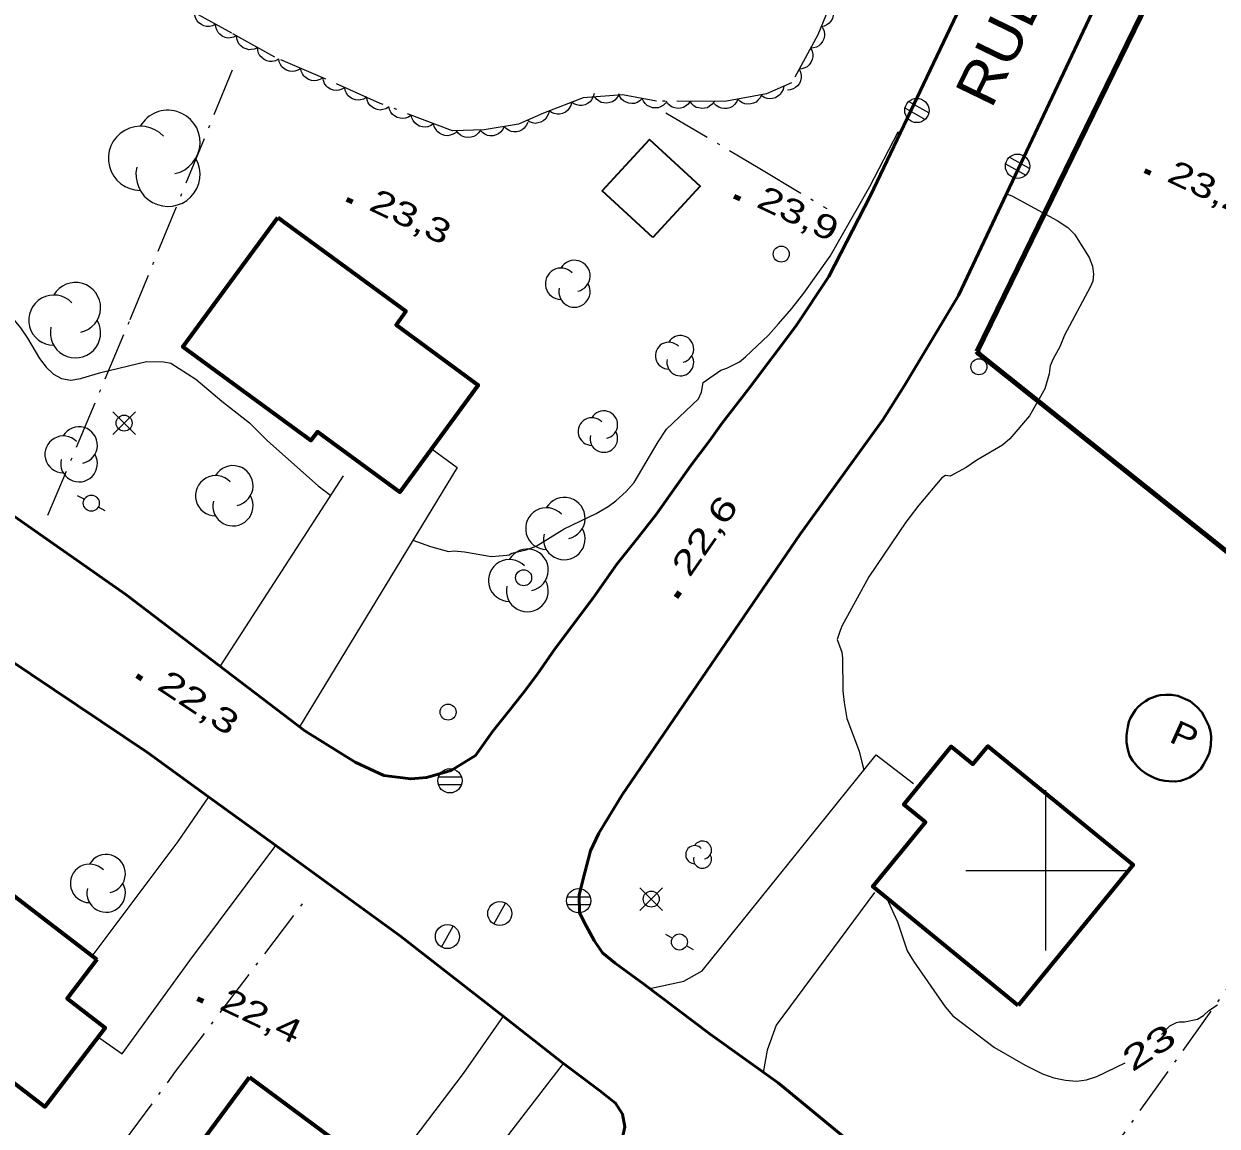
# Model space of a CAD drawing. Extents: x 356765 to 358572, y 5103174 to 5104650.
# Drawn here: x 357336.2 to 357410.7, y 5103984 to 5104052.9 of the extents above; entities that cross this region are included whole.
import ezdxf
from ezdxf.enums import TextEntityAlignment as Align

# ---------------------------------------------------------------- set-up
doc = ezdxf.new("R2010")
doc.units = 0
doc.header["$LTSCALE"] = 0.6
doc.linetypes.add('DOT_DASHED', pattern=[7.7, 5, -1.2, 0.3, -1.2])
for name, color, linetype, lineweight in [('19', 7, 'Continuous', 13), ('2', 7, 'Continuous', 13), ('21', 7, 'Continuous', 53), ('3', 7, 'Continuous', 140), ('31', 7, 'Continuous', 70), ('36', 7, 'Continuous', 13), ('37', 7, 'Continuous', 13), ('38', 7, 'Continuous', 40), ('41', 7, 'DOT_DASHED', 25), ('44', 7, 'Continuous', 25), ('61', 7, 'Continuous', 13)]:
    doc.layers.add(name, color=color, linetype=linetype, lineweight=lineweight)

msp = doc.modelspace()

# ---------------------------------------------------------------- linework, layer by layer
at = {"layer": '19'}
msp.add_line((357348.42, 5104012.74), (357356.12, 5104024.65), dxfattribs=at)
for points in [[(357361.65, 5104026.3), (357363.21, 5104025.16), (357353.38, 5104008.96)], [(357375.25, 5103992.62), (357377.37, 5103993.08), (357378.52, 5103993.73), (357389.4, 5104007.22), (357391.73, 5104005.43)], [(357347.69, 5104004.59), (357345.77, 5104001.81), (357340.46, 5103994.73)], [(357340.89, 5103989.52), (357342.29, 5103988.54), (357346.52, 5103994.38), (357351.89, 5104001.55)], [(357389.3, 5103998.61), (357383.14, 5103990.34), (357382.59, 5103988.76), (357382.34, 5103987.38)], [(357366.09, 5103990.89), (357363.59, 5103987.32), (357358.69, 5103980.83)], [(357353.79, 5103974.22), (357355.96, 5103972.61), (357357.3, 5103971.67), (357364.29, 5103980.69), (357369.87, 5103987.94)]]:
    msp.add_lwpolyline(points, dxfattribs=at)
at = {"layer": '2'}
for points in [[(357360.46, 5104020.63), (357361.56, 5104020.22), (357362.68, 5104019.92), (357363.03, 5104019.96), (357363.68, 5104019.9), (357365.36, 5104019.61), (357366.32, 5104019.69), (357366.47, 5104019.72), (357366.63, 5104019.82), (357367.54, 5104020.03), (357368.16, 5104020.26), (357369.91, 5104021.34), (357371.9, 5104022.29), (357372.65, 5104022.73), (357373.13, 5104023.09), (357373.78, 5104023.67), (357374.27, 5104024.22), (357375.77, 5104026.76), (357376.3, 5104027.55), (357378.29, 5104029.46), (357378.49, 5104029.87), (357378.58, 5104030.47), (357379.7, 5104031.24), (357380.07, 5104031.37), (357380.86, 5104031.76), (357381.24, 5104032.07), (357382.66, 5104033.44), (357383.3, 5104034.13), (357384.13, 5104035.09), (357384.88, 5104036.05), (357386.52, 5104038.36), (357388.99, 5104042.71), (357390.76, 5104046.13), (357390.78, 5104045.8)], [(357397.53, 5104042.26), (357397.86, 5104042.13), (357400.71, 5104040.59), (357401.36, 5104040.16), (357401.79, 5104039.74), (357402.7, 5104038.28), (357402.9, 5104037.74), (357402.98, 5104037.24), (357402.92, 5104036.8), (357402.77, 5104036.42), (357401.16, 5104033.43), (357400.86, 5104032.7), (357400.46, 5104031.96), (357400.27, 5104031.51), (357400.2, 5104031.01), (357399.94, 5104030.08), (357398.97, 5104028.4), (357397.74, 5104026.96), (357397.29, 5104026.57), (357395.69, 5104025.63), (357395.01, 5104025.16), (357394.01, 5104024.62), (357393.73, 5104024.66), (357393.49, 5104024.51), (357392.06, 5104022.82), (357391.25, 5104021.76), (357388.93, 5104018.34), (357387.25, 5104015.26), (357387.12, 5104014.93), (357386.95, 5104014.42), (357387.25, 5104013.63), (357387.29, 5104013.26), (357387.31, 5104011.22), (357387.39, 5104010.48), (357387.57, 5104009.49), (357388.34, 5104007.45), (357388.49, 5104006.76), (357388.63, 5104006.27)], [(357331.05, 5104038.75), (357332.71, 5104037.3), (357333.21, 5104036.76), (357334.95, 5104035.09), (357335.94, 5104033.88), (357336.37, 5104033.25), (357337.13, 5104031.98), (357337.54, 5104031.44), (357338.01, 5104031), (357338.51, 5104030.73), (357339.09, 5104030.63), (357339.69, 5104030.72), (357340.97, 5104031.09), (357343.82, 5104031.78), (357344.89, 5104031.76), (357345.33, 5104031.69), (357346.89, 5104030.68), (357348.51, 5104029.3), (357350.25, 5104027.95), (357351.38, 5104026.84), (357354.54, 5104024.01), (357355.33, 5104023.42)], [(357390.05, 5103998.29), (357390.73, 5103996.79), (357391.34, 5103994.98), (357391.72, 5103994.32), (357393.71, 5103991.47), (357394.18, 5103990.92), (357396.78, 5103988.93), (357398.7, 5103987.83), (357399.79, 5103987.29), (357400.49, 5103987.05), (357401.22, 5103986.9), (357401.9, 5103986.84), (357402.54, 5103986.92), (357403.19, 5103987.13), (357404.95, 5103987.97)], [(357407.21, 5103989.75), (357407.74, 5103990.28), (357408.15, 5103990.49), (357408.33, 5103990.55), (357408.65, 5103990.55), (357409.46, 5103990.7), (357409.84, 5103990.93), (357410.18, 5103991.24), (357410.71, 5103991.61)]]:
    msp.add_lwpolyline(points, dxfattribs=at)
at = {"layer": '21'}
for points in [[(357411.47, 5103962.13), (357406.99, 5103966.4), (357402.78, 5103970.51), (357398.26, 5103974.54), (357393.11, 5103978.72), (357387.52, 5103983.24), (357383.27, 5103986.73), (357379.02, 5103989.76), (357374.86, 5103992.91), (357373.09, 5103994.21), (357372.3, 5103994.86), (357371.77, 5103995.62), (357371.16, 5103996.76), (357370.87, 5103997.36), (357370.85, 5103998.48), (357371.19, 5103999.86), (357371.55, 5104001.22), (357372.08, 5104002.32), (357373.53, 5104004.71), (357384.65, 5104021.01), (357389.81, 5104028.15), (357391.17, 5104030.29), (357394.53, 5104035.9), (357405.69, 5104059.57)], [(357335.35, 5104022.26), (357342.52, 5104017.23), (357353.71, 5104008.71), (357356.84, 5104006.76), (357358.63, 5104005.93), (357360.32, 5104005.71), (357361.3, 5104005.8), (357362.84, 5104006.23), (357364.36, 5104007.17), (357365.45, 5104008.69), (357366.44, 5104009.94), (357367.32, 5104011.04), (357368.22, 5104012.24), (357369.34, 5104013.86), (357371.74, 5104017.05), (357373.19, 5104019.13), (357374.44, 5104020.69), (357375.65, 5104022.22), (357377.81, 5104025.3), (357378.99, 5104026.82), (357379.76, 5104027.91), (357381.39, 5104030.04), (357384.37, 5104034), (357386.43, 5104037.09), (357389.04, 5104042.16), (357394.85, 5104054.37)], [(357352.14, 5103959.12), (357357.7, 5103964.88), (357370.44, 5103978.49), (357372.11, 5103980.46), (357372.73, 5103981.3), (357373.47, 5103982.92), (357373.7, 5103983.98), (357373.55, 5103984.78), (357373.12, 5103985.46), (357372.11, 5103986.26), (357369.87, 5103987.94), (357369.77, 5103988.01), (357366.09, 5103990.89), (357359.69, 5103995.9), (357351.89, 5104001.55), (357347.69, 5104004.59), (357343.88, 5104007.37), (357327.76, 5104018.17), (357311.85, 5104028.26), (357295.98, 5104037.5), (357292.66, 5104039.2), (357289.45, 5104040.36), (357288.05, 5104040.59), (357286.04, 5104040.8)]]:
    msp.add_lwpolyline(points, dxfattribs=at)
at = {"layer": '3'}
for p, q in [((357406.17, 5104043.71), (357406.53, 5104043.54)), ((357356.32, 5104041.92), (357356.68, 5104041.75)), ((357380.53, 5104042.11), (357380.89, 5104041.94)), ((357376.9, 5104017.06), (357377.12, 5104017.39)), ((357343.2, 5104012.18), (357343.53, 5104011.96)), ((357346.99, 5103992), (357347.35, 5103991.83))]:
    msp.add_line(p, q, dxfattribs=at)
at = {"layer": '31', "lineweight": 35}
msp.add_lwpolyline([(357375.44, 5104039.53), (357372.28, 5104042.45), (357375.24, 5104045.65), (357378.4, 5104042.73), (357375.44, 5104039.53)], close=True, dxfattribs=at)
at = {"layer": '31'}
for points in [[(357352.02, 5104040.78), (357360.01, 5104034.92), (357359.4, 5104034.08), (357364.54, 5104030.31), (357359.64, 5104023.62), (357354.49, 5104027.4), (357354.08, 5104026.85), (357346.09, 5104032.71), (357352.02, 5104040.78)], [(357398.26, 5103991.57), (357389.19, 5103999), (357392.48, 5104003.01), (357391.13, 5104004.12), (357394.09, 5104007.74), (357395.44, 5104006.63), (357396.37, 5104007.76), (357405.44, 5104000.34), (357398.26, 5103991.57)], [(357340.72, 5103994.44), (357338.85, 5103992), (357341.24, 5103990.16), (357337.47, 5103985.23), (357332.17, 5103989.29), (357330.87, 5103987.58), (357329.03, 5103988.99), (357330.32, 5103990.68), (357326.97, 5103993.24), (357332.62, 5104000.63), (357340.72, 5103994.44)], [(357350.25, 5103987.08), (357358.69, 5103980.83), (357353.79, 5103974.22), (357345.35, 5103980.47), (357350.25, 5103987.08)]]:
    msp.add_lwpolyline(points, close=True, dxfattribs=at)
at = {"layer": '36'}
for p, q in [((357391.19, 5104047.62), (357392.46, 5104046.91)), ((357392.68, 5104047.32), (357391.41, 5104048.02)), ((357398.97, 5104043.84), (357397.7, 5104044.54)), ((357397.48, 5104044.14), (357398.75, 5104043.43)), ((357343.12, 5104027.23), (357341.71, 5104028.64)), ((357341.71, 5104027.23), (357343.12, 5104028.64)), ((357339.49, 5104023.42), (357339.93, 5104023.18)), ((357341.24, 5104022.45), (357340.81, 5104022.69)), ((357363.49, 5104005.82), (357362.04, 5104005.82)), ((357362.04, 5104005.36), (357363.49, 5104005.36)), ((357376.05, 5103997.5), (357374.64, 5103998.91)), ((357374.64, 5103997.5), (357376.05, 5103998.91)), ((357371.53, 5103998.33), (357370.08, 5103998.33)), ((357365.52, 5103996.64), (357366.24, 5103997.96)), ((357370.08, 5103997.87), (357371.53, 5103997.87)), ((357362.25, 5103995.2), (357362.97, 5103996.52)), ((357376.23, 5103996.01), (357376.67, 5103995.77)), ((357377.98, 5103995.04), (357377.55, 5103995.28))]:
    msp.add_line(p, q, dxfattribs=at)
for centre, radius in [((357391.9372, 5104047.4648), 0.7588), ((357398.2272, 5104043.9848), 0.7588), ((357383.4638, 5104038.4971), 0.5), ((357395.8138, 5104031.4571), 0.5), ((357342.4168, 5104027.9374), 0.5), ((357340.3661, 5104022.9366), 0.5), ((357367.3738, 5104018.2771), 0.5), ((357362.6538, 5104009.8871), 0.5), ((357362.7678, 5104005.5974), 0.7588), ((357370.8116, 5103998.1023), 0.7588), ((357375.3468, 5103998.2074), 0.5), ((357365.8793, 5103997.305), 0.75), ((357362.6093, 5103995.865), 0.75), ((357377.1061, 5103995.5266), 0.5)]:
    msp.add_circle(centre, radius, dxfattribs=at)
at = {"layer": '37', "lineweight": 158}
msp.add_lwpolyline([(357395.71, 5104032.4), (357412.33, 5104066.47), (357413.28, 5104067.51), (357414.49, 5104068.38), (357416.24, 5104068.25), (357418.21, 5104067.84), (357420.01, 5104067.19), (357426.66, 5104064.33), (357428.37, 5104063.62), (357430.93, 5104062.76), (357432.63, 5104062.51), (357435.61, 5104062.09), (357441.95, 5104037.2), (357422.05, 5104011.34), (357395.81, 5104032.26), (357395.71, 5104032.4)], close=True, dxfattribs=at)
at = {"layer": '38'}
msp.add_lwpolyline([(357406.44, 5104010.71), (357406.22, 5104010.57), (357405.94, 5104010.38), (357405.74, 5104010.2), (357405.59, 5104010.02), (357405.42, 5104009.75), (357405.29, 5104009.52), (357405.18, 5104009.27), (357405.11, 5104008.97), (357405.07, 5104008.72), (357405.04, 5104008.42), (357405.04, 5104007.98), (357405.12, 5104007.55), (357405.23, 5104007.18), (357405.4, 5104006.86), (357405.69, 5104006.51), (357405.92, 5104006.28), (357406.24, 5104006.05), (357406.48, 5104005.92), (357406.81, 5104005.76), (357407.09, 5104005.65), (357407.42, 5104005.59), (357407.68, 5104005.57), (357408.1, 5104005.55), (357408.4, 5104005.6), (357408.66, 5104005.68), (357408.96, 5104005.81), (357409.33, 5104006.04), (357409.67, 5104006.34), (357409.85, 5104006.62), (357410.12, 5104007.11), (357410.22, 5104007.37), (357410.26, 5104007.59), (357410.3, 5104007.79), (357410.33, 5104008.36), (357410.28, 5104008.67), (357410.18, 5104009.02), (357409.91, 5104009.58), (357409.73, 5104009.88), (357409.43, 5104010.21), (357409.02, 5104010.57), (357408.25, 5104010.9), (357407.85, 5104010.97), (357407.46, 5104010.97), (357407.13, 5104010.94), (357406.94, 5104010.9), (357406.44, 5104010.71)], close=True, dxfattribs=at)
at = {"layer": '41'}
for points in [[(357337.65, 5104022.18), (357342.79, 5104034.4), (357349.36, 5104050.42)], [(357376.25, 5104047.32), (357382.12, 5104043.85), (357386.31, 5104041.34)], [(357422.97, 5104010.09), (357412.98, 5103994.96), (357400.42, 5103977.34)], [(357334.19, 5103971.83), (357345.63, 5103987.43), (357353.73, 5103998.12)]]:
    msp.add_lwpolyline(points, dxfattribs=at)
at = {"layer": '44', "linetype": 'DOT_DASHED'}
msp.add_lwpolyline([(357386.79, 5104054.72), (357385.76, 5104052.18), (357384.11, 5104049.2), (357382.55, 5104048.51), (357379.94, 5104048.02), (357375.67, 5104048.05), (357373.55, 5104048.45), (357371.1, 5104048.26), (357368.61, 5104047.3), (357367.06, 5104046.61), (357364.91, 5104046.25), (357362.92, 5104046.19), (357358.42, 5104047.91), (357354.97, 5104049.44), (357351.83, 5104050.79), (357349.15, 5104052.29), (357347.06, 5104053.44)], dxfattribs=at)
at = {"layer": '44'}
for points in [[(357386.53, 5104054.09), (357386.65, 5104053.92), (357386.71, 5104053.72), (357386.74, 5104053.56), (357386.71, 5104053.39), (357386.66, 5104053.21), (357386.56, 5104053.05), (357386.46, 5104052.92), (357386.31, 5104052.82), (357386.15, 5104052.74), (357385.97, 5104052.7)], [(357348.13, 5104052.85), (357347.94, 5104052.76), (357347.74, 5104052.72), (357347.57, 5104052.72), (357347.4, 5104052.76), (357347.24, 5104052.83), (357347.08, 5104052.95), (357346.97, 5104053.07), (357346.89, 5104053.22), (357346.83, 5104053.4), (357346.81, 5104053.58)], [(357349.44, 5104052.13), (357349.25, 5104052.04), (357349.05, 5104052), (357348.89, 5104051.99), (357348.72, 5104052.03), (357348.55, 5104052.11), (357348.4, 5104052.23), (357348.28, 5104052.34), (357348.2, 5104052.5), (357348.14, 5104052.67), (357348.13, 5104052.85)], [(357386.03, 5104052.67), (357386.13, 5104052.49), (357386.16, 5104052.28), (357386.17, 5104052.12), (357386.13, 5104051.95), (357386.05, 5104051.78), (357385.93, 5104051.63), (357385.82, 5104051.51), (357385.66, 5104051.43), (357385.48, 5104051.38), (357385.31, 5104051.36)], [(357350.75, 5104051.4), (357350.56, 5104051.3), (357350.36, 5104051.27), (357350.2, 5104051.26), (357350.03, 5104051.31), (357349.86, 5104051.38), (357349.71, 5104051.5), (357349.59, 5104051.62), (357349.51, 5104051.77), (357349.45, 5104051.95), (357349.44, 5104052.13)], [(357352.06, 5104050.66), (357351.87, 5104050.57), (357351.67, 5104050.53), (357351.5, 5104050.53), (357351.33, 5104050.57), (357351.17, 5104050.65), (357351.02, 5104050.77), (357350.9, 5104050.88), (357350.82, 5104051.04), (357350.76, 5104051.22), (357350.75, 5104051.4)], [(357385.31, 5104051.36), (357385.4, 5104051.17), (357385.44, 5104050.97), (357385.44, 5104050.81), (357385.4, 5104050.64), (357385.32, 5104050.47), (357385.2, 5104050.32), (357385.09, 5104050.2), (357384.93, 5104050.12), (357384.76, 5104050.06), (357384.58, 5104050.05)], [(357353.45, 5104050.09), (357353.27, 5104049.98), (357353.08, 5104049.93), (357352.91, 5104049.9), (357352.74, 5104049.93), (357352.56, 5104049.99), (357352.4, 5104050.09), (357352.27, 5104050.19), (357352.18, 5104050.34), (357352.1, 5104050.51), (357352.07, 5104050.69)], [(357354.82, 5104049.5), (357354.65, 5104049.39), (357354.45, 5104049.33), (357354.29, 5104049.31), (357354.12, 5104049.34), (357353.94, 5104049.4), (357353.78, 5104049.5), (357353.65, 5104049.6), (357353.56, 5104049.75), (357353.48, 5104049.92), (357353.45, 5104050.09)], [(357384.58, 5104050.05), (357384.67, 5104049.86), (357384.71, 5104049.66), (357384.72, 5104049.5), (357384.67, 5104049.32), (357384.6, 5104049.16), (357384.48, 5104049.01), (357384.36, 5104048.89), (357384.21, 5104048.81), (357384.03, 5104048.75), (357383.85, 5104048.73)], [(357356.2, 5104048.9), (357356.02, 5104048.79), (357355.82, 5104048.73), (357355.66, 5104048.71), (357355.49, 5104048.74), (357355.31, 5104048.8), (357355.15, 5104048.9), (357355.03, 5104049.01), (357354.93, 5104049.16), (357354.86, 5104049.33), (357354.83, 5104049.5)], [(357357.57, 5104048.29), (357357.39, 5104048.18), (357357.19, 5104048.12), (357357.03, 5104048.1), (357356.86, 5104048.13), (357356.68, 5104048.19), (357356.52, 5104048.3), (357356.4, 5104048.4), (357356.3, 5104048.55), (357356.23, 5104048.72), (357356.2, 5104048.9)], [(357383.62, 5104048.98), (357383.59, 5104048.78), (357383.49, 5104048.6), (357383.4, 5104048.46), (357383.26, 5104048.35), (357383.1, 5104048.26), (357382.91, 5104048.22), (357382.75, 5104048.19), (357382.58, 5104048.22), (357382.4, 5104048.28), (357382.25, 5104048.38)], [(357358.94, 5104047.68), (357358.76, 5104047.57), (357358.57, 5104047.52), (357358.4, 5104047.49), (357358.23, 5104047.52), (357358.05, 5104047.58), (357357.89, 5104047.69), (357357.77, 5104047.79), (357357.67, 5104047.94), (357357.6, 5104048.11), (357357.57, 5104048.29)], [(357371.77, 5104048.52), (357371.72, 5104048.31), (357371.62, 5104048.14), (357371.52, 5104048.01), (357371.37, 5104047.9), (357371.21, 5104047.82), (357371.02, 5104047.78), (357370.86, 5104047.77), (357370.69, 5104047.81), (357370.51, 5104047.87), (357370.37, 5104047.98)], [(357373.31, 5104048.43), (357373.2, 5104048.25), (357373.06, 5104048.11), (357372.92, 5104048.01), (357372.76, 5104047.96), (357372.57, 5104047.92), (357372.38, 5104047.94), (357372.22, 5104047.97), (357372.07, 5104048.06), (357371.92, 5104048.17), (357371.81, 5104048.32)], [(357374.78, 5104048.22), (357374.64, 5104048.07), (357374.46, 5104047.97), (357374.3, 5104047.91), (357374.13, 5104047.9), (357373.95, 5104047.92), (357373.77, 5104047.99), (357373.62, 5104048.06), (357373.49, 5104048.18), (357373.38, 5104048.33), (357373.31, 5104048.5)], [(357376.26, 5104047.94), (357376.11, 5104047.79), (357375.93, 5104047.69), (357375.78, 5104047.64), (357375.6, 5104047.62), (357375.42, 5104047.64), (357375.24, 5104047.71), (357375.09, 5104047.78), (357374.97, 5104047.9), (357374.86, 5104048.05), (357374.78, 5104048.22)], [(357380.75, 5104048.17), (357380.67, 5104047.98), (357380.54, 5104047.83), (357380.42, 5104047.72), (357380.26, 5104047.64), (357380.08, 5104047.59), (357379.89, 5104047.59), (357379.73, 5104047.6), (357379.56, 5104047.67), (357379.41, 5104047.77), (357379.28, 5104047.9)], [(357382.23, 5104048.45), (357382.15, 5104048.26), (357382.01, 5104048.1), (357381.89, 5104047.99), (357381.73, 5104047.92), (357381.56, 5104047.87), (357381.36, 5104047.86), (357381.2, 5104047.88), (357381.04, 5104047.95), (357380.88, 5104048.05), (357380.75, 5104048.17)], [(357360.35, 5104047.17), (357360.18, 5104047.05), (357359.99, 5104046.99), (357359.82, 5104046.96), (357359.65, 5104046.98), (357359.47, 5104047.03), (357359.31, 5104047.13), (357359.18, 5104047.22), (357359.07, 5104047.37), (357358.99, 5104047.53), (357358.95, 5104047.71)], [(357368.96, 5104047.46), (357368.92, 5104047.25), (357368.83, 5104047.07), (357368.74, 5104046.93), (357368.6, 5104046.82), (357368.44, 5104046.73), (357368.25, 5104046.69), (357368.09, 5104046.66), (357367.92, 5104046.69), (357367.74, 5104046.75), (357367.59, 5104046.85)], [(357370.37, 5104047.98), (357370.32, 5104047.77), (357370.22, 5104047.6), (357370.12, 5104047.47), (357369.98, 5104047.36), (357369.81, 5104047.28), (357369.62, 5104047.24), (357369.46, 5104047.23), (357369.29, 5104047.27), (357369.11, 5104047.33), (357368.97, 5104047.44)], [(357377.77, 5104048.04), (357377.65, 5104047.86), (357377.49, 5104047.74), (357377.35, 5104047.65), (357377.18, 5104047.61), (357377, 5104047.59), (357376.81, 5104047.63), (357376.65, 5104047.67), (357376.5, 5104047.77), (357376.37, 5104047.9), (357376.27, 5104048.05)], [(357379.27, 5104048.02), (357379.15, 5104047.85), (357378.99, 5104047.73), (357378.85, 5104047.64), (357378.68, 5104047.6), (357378.5, 5104047.58), (357378.31, 5104047.62), (357378.15, 5104047.66), (357378, 5104047.76), (357377.87, 5104047.89), (357377.77, 5104048.04)], [(357361.75, 5104046.64), (357361.58, 5104046.52), (357361.39, 5104046.45), (357361.23, 5104046.42), (357361.05, 5104046.44), (357360.87, 5104046.49), (357360.71, 5104046.59), (357360.58, 5104046.69), (357360.47, 5104046.83), (357360.39, 5104047), (357360.35, 5104047.17)], [(357363.15, 5104046.1), (357362.98, 5104045.98), (357362.79, 5104045.92), (357362.63, 5104045.89), (357362.45, 5104045.91), (357362.27, 5104045.96), (357362.11, 5104046.05), (357361.98, 5104046.15), (357361.88, 5104046.29), (357361.79, 5104046.46), (357361.75, 5104046.64)], [(357367.63, 5104046.71), (357367.54, 5104046.52), (357367.41, 5104046.36), (357367.29, 5104046.26), (357367.12, 5104046.18), (357366.95, 5104046.14), (357366.75, 5104046.14), (357366.59, 5104046.15), (357366.43, 5104046.23), (357366.28, 5104046.33), (357366.15, 5104046.46)], [(357364.67, 5104046.24), (357364.56, 5104046.07), (357364.4, 5104045.93), (357364.27, 5104045.84), (357364.1, 5104045.79), (357363.91, 5104045.77), (357363.72, 5104045.8), (357363.57, 5104045.84), (357363.42, 5104045.93), (357363.28, 5104046.05), (357363.17, 5104046.2)], [(357366.15, 5104046.46), (357366.07, 5104046.27), (357365.93, 5104046.12), (357365.81, 5104046.01), (357365.65, 5104045.94), (357365.47, 5104045.89), (357365.27, 5104045.89), (357365.11, 5104045.91), (357364.95, 5104045.98), (357364.8, 5104046.08), (357364.67, 5104046.21)]]:
    msp.add_lwpolyline(points, dxfattribs=at)
for centre, radius, start, end in [((357345.157, 5104045.4775), 2.0041, 282.26917, 149.72626), ((357343.4335, 5104044.4755), 2.0041, 44.11537, 269.80396), ((357345.157, 5104043.4735), 2.0041, 166.93686, 29.62122), ((357370.5488, 5104037.1316), 0.9788, 282.26917, 149.72626), ((357369.707, 5104036.6422), 0.9788, 44.11537, 269.80396), ((357339.3757, 5104035.1506), 1.5699, 282.26917, 149.72626), ((357370.5488, 5104036.1528), 0.9788, 166.93686, 29.62122), ((357338.0256, 5104034.3657), 1.5699, 44.11537, 269.80396), ((357339.3757, 5104033.5807), 1.5699, 166.93686, 29.62122), ((357377.1605, 5104032.5687), 0.8393, 282.26917, 149.72626), ((357376.4388, 5104032.1491), 0.8393, 44.11537, 269.80396), ((357377.1605, 5104031.7294), 0.8393, 166.93686, 29.62122), ((357371.6378, 5104027.4096), 0.864, 44.11537, 269.80396), ((357372.3809, 5104027.8416), 0.864, 282.26917, 149.72626), ((357339.5991, 5104026.5596), 1.1471, 282.26917, 149.72626), ((357372.3809, 5104026.9776), 0.864, 166.93686, 29.62122), ((357338.6126, 5104025.986), 1.1471, 44.11537, 269.80396), ((357339.5991, 5104025.4125), 1.1471, 166.93686, 29.62122), ((357349.2148, 5104024.0268), 1.2565, 282.26917, 149.72626), ((357348.1342, 5104023.3985), 1.2565, 44.11537, 269.80396), ((357349.2148, 5104022.7703), 1.2565, 166.93686, 29.62122), ((357369.9127, 5104021.9992), 1.2994, 282.26917, 149.72626), ((357368.7952, 5104021.3495), 1.2994, 44.11537, 269.80396), ((357369.9127, 5104020.6998), 1.2994, 166.93686, 29.62122), ((357367.606, 5104018.7633), 1.3072, 282.26917, 149.72626), ((357366.4818, 5104018.1097), 1.3072, 44.11537, 269.80396), ((357367.606, 5104017.4561), 1.3072, 166.93686, 29.62122), ((357378.0604, 5104000.9828), 0.5642, 44.11537, 269.80396), ((357378.5457, 5104001.2649), 0.5642, 282.26917, 149.72626), ((357340.2581, 5103999.1873), 1.2024, 44.11537, 269.80396), ((357341.2922, 5103999.7885), 1.2024, 282.26917, 149.72626), ((357378.5457, 5104000.7007), 0.5642, 166.93686, 29.62122), ((357341.2922, 5103998.5861), 1.2024, 166.93686, 29.62122)]:
    msp.add_arc(centre, radius, start, end, dxfattribs=at)
at = {"layer": '61'}
for p, q in [((357400, 5103995), (357400, 5104005)), ((357395, 5104000), (357405, 5104000))]:
    msp.add_line(p, q, dxfattribs=at)

# ---------------------------------------------------------------- texts
at = {"layer": '2', "width": 1.55}
msp.add_text('23', height=1.5, rotation=33.082, dxfattribs=at).set_placement((357406.8406, 5103988.3185), align=Align.CENTER)
at = {"layer": '21', "width": 1.1}
msp.add_text('RUE SHAMONAL', height=2.6, rotation=64.134, dxfattribs=at).set_placement((357396.59, 5104047.51))
at = {"layer": '3'}
for s, rotation, width, p in [('23,2   ', 334.619, 1.35, (357407.47, 5104043.08)), ('23,3   ', 334.619, 1.35, (357357.62, 5104041.29)), ('23,9   ', 334.619, 1.35, (357381.83, 5104041.48)), ('22,6   ', 55.256, 1.4, (357377.74, 5104018.24)), ('22,3   ', 326.492, 1.4, (357344.39, 5104011.37)), ('22,4   ', 334.619, 1.35, (357348.29, 5103991.37))]:
    msp.add_text(s, height=1.5, rotation=rotation, dxfattribs=dict(at, width=width)).set_placement(p)
at = {"layer": '38', "width": 1.2}
msp.add_text('P', height=1.5, rotation=335.78, dxfattribs=at).set_placement((357407.62, 5104008.06))

doc.saveas('drawing.dxf')
